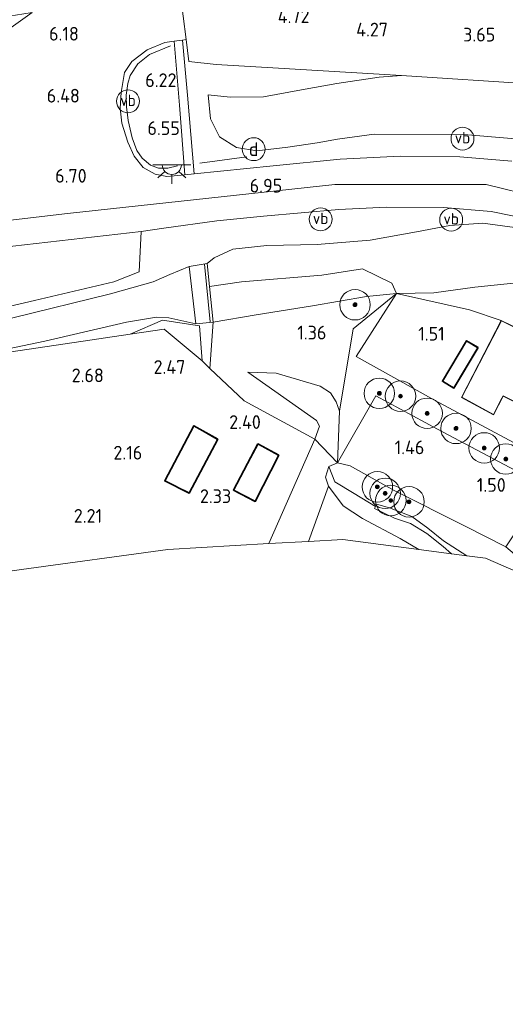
# Model space of a CAD drawing. Extents: x 130905 to 137824, y 412333 to 417928.
# Tile 271 of 313: x 137169 to 137232, y 416294 to 416423. Entities that reach past the tile are written whole.
import ezdxf
from ezdxf.enums import TextEntityAlignment as Align
from ezdxf.lldxf.tags import DXFTag

# ---------------------------------------------------------------- set-up
doc = ezdxf.new("R2010")
doc.units = 0
for name, color, linetype, lineweight in [('B-ME-BV-GELEIDECONSTRUCTIE_GELEIDEBARRIER-G', 210, 'BV-GELEIDEBARRIER', 18), ('B-ME-GR-BOOM-S', 90, 'Continuous', 25), ('B-ME-GR-GRAS-GV', 60, 'Continuous', 13), ('B-ME-GR-HAAG-G', 90, 'GR-HAAG1', 13), ('B-ME-GR-STRUIK-GV', 90, 'Continuous', 13), ('B-ME-GW-TALUD_KRUIN-G', 90, 'Continuous', 18), ('B-ME-GW-TALUD_TEEN-G', 90, 'Continuous', 18), ('B-ME-IE-MEUBILAIR_DIJKPAAL-S', 7, 'Continuous', 25), ('B-ME-IE-MEUBILAIR_WEGMEUBILAIR-S', 7, 'Continuous', 25), ('B-ME-IE-TERREINAFSCHEIDING_DOORGANG-G', 210, 'Continuous', 18), ('B-ME-IE-TERREINAFSCHEIDING_KUNSTMATIG_HEKWERK-G', 20, 'IE-TERREINAFSCHEIDING-KUNSTMATIG', 18), ('B-ME-KG-GRENS_OPNAME-G', 210, 'KG-OPNAME', 18), ('B-ME-KG-KADASTRAAL_DAKRAND-G', 170, 'Continuous', 18), ('B-ME-KL-ET_LS_OV_LICHTPUNT-S', 190, 'Continuous', 25), ('B-ME-OG-BEBOUWING_SCHUUR-GV', 7, 'Continuous', 35), ('B-ME-OG-BEBOUWING_WONINGBOUW-GV', 7, 'Continuous', 18), ('B-ME-OG-TERREIN_BEDRIJVENTERREIN-GV', 7, 'Continuous', 18), ('B-ME-OG-TERREIN_BEGRAAFPLAATS-GV', 7, 'Continuous', 18), ('B-ME-OG-TERREIN_GROEN-GV', 7, 'Continuous', 18), ('B-ME-OG-TERREIN_GROEN_TUIN-GV', 7, 'Continuous', 18), ('B-ME-OG-WATER_GREPPEL-G', 160, 'Continuous', 18), ('B-ME-OG-WATER_SLOOT-G', 120, 'Continuous', 18), ('B-ME-OG-WATER_SLOOT-GV', 120, 'Continuous', 18), ('B-ME-OG-WEG_TRAP-GV', 7, 'Continuous', 18), ('B-ME-VH-VERHARDING_ASFALT-GV', 252, 'Continuous', 18), ('B-ME-VH-VERHARDING_STRAATBAKSTEEN-GV', 252, 'Continuous', 18), ('B-ME-VH-VERHARDING_TEGEL-GV', 252, 'Continuous', 18), ('B-ME-WH-WINTERBED-G', 150, 'WH-WINTERBED', 18), ('X-XX-AL-HOOGTELABEL-S', 7, 'Continuous', 25)]:
    doc.layers.add(name, color=color, linetype=linetype, lineweight=lineweight)
doc.styles.add('NLCS-ISO', font='NLCS-ISO.ttf')
doc.styles.add('NLCS-ISO-ANNOTATIVE-T18', font='NLCS-ISO.ttf', dxfattribs={"height": 1.8})
doc.styles.get("Standard").update_dxf_attribs({"font": 'arial.ttf'})
doc.linetypes.add('BV-GELEIDEBARRIER', pattern='A,10,-3,[109,NLCS.SHX,S=1,R=0,X=0,Y=0],-3', length=16)
doc.linetypes.add('GR-HAAG1', pattern='A,6,[176,NLCS.SHX,S=0.125,R=0,X=0,Y=0],-2', length=8)
doc.linetypes.add('IE-TERREINAFSCHEIDING-KUNSTMATIG', pattern='A,4,[82,NLCS.SHX,S=0.75,R=90,X=0,Y=0],4,-2', length=10)
tags = doc.linetypes.add('KG-OPNAME', pattern='A,5.5,-2,["O",Standard,S=1.8,R=0,X=-0.5,Y=-0.9],-2,5.5,-2,[5,NLCS.SHX,S=0.75,R=0,X=0,Y=0],-2', length=19).pattern_tags.tags
tags[6] = DXFTag(74, 10)
tags = doc.linetypes.add('WH-WINTERBED', pattern='A,6,-3.5,["WB",Standard,S=1.8,R=0,X=-1.5,Y=-0.9],-3.5,6,-3.5,6,-3.5,6,-3.5,6,-3.5', length=51).pattern_tags.tags
tags[6] = DXFTag(74, 10)

# ---------------------------------------------------------------- blocks, each defined once
blk = doc.blocks.new('SAL-HOOGTELABEL-SO')
at = {"color": 0, "linetype": 'ByBlock', "lineweight": -2, "style": 'NLCS-ISO-ANNOTATIVE-T18'}
blk.add_attdef('HOOGTE', text='', height=1.8, dxfattribs=at).set_placement((2.79, 0), align=Align.RIGHT)
blk = doc.blocks.new('SGR-BOOM_01-SO')
at = {"linetype": 'ByBlock', "lineweight": 18}
h = blk.add_hatch(color=0, dxfattribs=at)
h.dxf.hatch_style = 1
edge = h.paths.add_edge_path()
edge.add_arc((0, 0), 0.25, 0, 360)
at = {"color": 0, "linetype": 'ByBlock', "lineweight": 18}
for radius in [2, 0.25]:
    blk.add_circle((0, 0), radius, dxfattribs=at)
blk = doc.blocks.new('SIE-DIJKPAAL-SO')
at = {"color": 0, "linetype": 'ByBlock', "lineweight": 18}
blk.add_circle((0, 0), 1.5, dxfattribs=at)
at = {"color": 0, "linetype": 'ByBlock', "lineweight": 18, "style": 'NLCS-ISO'}
blk.add_text('d', height=1.8, dxfattribs=at).set_placement((0, 0), align=Align.MIDDLE_CENTER)
blk = doc.blocks.new('SKL-ET_OV_LICHTPUNT-SO')
at = {"color": 0, "linetype": 'ByBlock', "lineweight": 18}
for points in [[(-1.25, 0), (-2.5, 0)], [(1.25, 0), (2.5, 0)], [(-0.92, -0.85), (-1.83, -1.7)], [(0, -1.25), (0, -2.5)], [(0.92, -0.85), (1.83, -1.7)]]:
    blk.add_lwpolyline(points, dxfattribs=at)
blk.add_lwpolyline([(0, 0), (1.25, 0, -1), (-1.25, 0)], format="xyb", close=True, dxfattribs=at)
blk = doc.blocks.new('SIE-WEG_PAAL_VERKEERSBORD-SO')
at = {"color": 0, "linetype": 'ByBlock', "lineweight": 18}
blk.add_circle((0, 0), 1.5, dxfattribs=at)
at = {"color": 0, "linetype": 'ByBlock', "lineweight": 18, "style": 'NLCS-ISO'}
blk.add_text('vb', height=1.5, dxfattribs=at).set_placement((0, 0.13), align=Align.MIDDLE_CENTER)

msp = doc.modelspace()

# ---------------------------------------------------------------- linework, layer by layer
at = {"layer": 'B-ME-BV-GELEIDECONSTRUCTIE_GELEIDEBARRIER-G'}
for points in [[(137189.235, 416403.938, 6.948), (137187.986, 416403.655, 6.948), (137186.754, 416403.635, 6.948), (137185.724, 416404.021, 6.935), (137184.636, 416404.945, 6.948), (137183.927, 416405.963, 6.872), (137183.3, 416407.642, 6.748), (137182.775, 416409.877, 6.722), (137182.562, 416411.695, 6.572), (137182.547, 416413.212, 6.498), (137182.727, 416414.737, 6.51), (137183.068, 416415.803, 6.46), (137184.069, 416417.322, 6.335), (137185.566, 416418.569, 6.198), (137188.338, 416419.687, 6.022)], [(137198.34, 416405.154, 6.96), (137192.163, 416404.311, 6.898)]]:
    msp.add_polyline3d(points, dxfattribs=at)
at = {"layer": 'B-ME-GR-GRAS-GV'}
for points in [[(137190.198, 416402.764, 6.994), (137187.857, 416402.543, 6.94), (137186.336, 416402.855, 6.88), (137184.739, 416403.72, 6.859), (137183.562, 416405.234, 6.742), (137182.763, 416407.07, 6.643), (137181.958, 416409.545, 6.526), (137181.72, 416411.505, 6.487), (137181.85, 416413.558, 6.376), (137182.289, 416416.191, 6.271), (137183.258, 416417.626, 6.175), (137185.291, 416419.159, 5.983), (137187.575, 416420.107, 5.917), (137188.821, 416420.306, 5.857), (137189.533, 416411.893, 6.16)], [(137260.596, 416413.244, 4.302), (137259.906, 416404.789, 7.071), (137250.852, 416405.57, 6.83), (137238.777, 416407.062, 7.09), (137226.775, 416408.05, 7.21), (137215.017, 416408.128, 7.055), (137210.215, 416407.472, 7.025), (137207.568, 416406.953, 7.008), (137203.701, 416406.388, 7.004), (137199.641, 416405.929, 7.138), (137196.97, 416406.347, 6.961), (137194.743, 416407.744, 6.576), (137193.59, 416410.123, 6.238), (137193.286, 416413.26, 5.906), (137196.174, 416412.974, 5.773), (137200.525, 416413.02, 5.224), (137205.513, 416413.924, 4.795), (137210.143, 416414.73, 4.552), (137215.705, 416415.586, 4.303), (137218.638, 416415.808, 4.189), (137236.066, 416414.669, 4.069), (137250.67, 416413.843, 3.892)], [(137190.784, 416390.735, 6.264), (137191.645, 416383.248, 2.955), (137188.107, 416384.006, 3.438), (137186.501, 416384.118, 3.6), (137182.552, 416383.458, 3.675), (137171.858, 416380.952, 3.663), (137159.702, 416378.413, 3.675), (137142.724, 416376.095, 3.996), (137131.593, 416374.366, 4.035), (137120.511, 416373.022, 3.93), (137116.756, 416372.48, 3.792), (137126.558, 416374.743, 4.448), (137131.972, 416375.864, 4.581), (137136.389, 416377.055, 4.86), (137152.634, 416380.531, 5.793), (137167.668, 416384.042, 6.189), (137180.489, 416387.191, 6.225), (137186.077, 416388.745, 6.237), (137188.233, 416389.708, 6.294)], [(137188.107, 416384.006, 3.438), (137191.645, 416383.248, 2.955), (137193.925, 416383.468, 2.76), (137193.495, 416377.364, 2.481), (137192.508, 416378.405, 2.532), (137192.142, 416382.954, 2.957), (137187.31, 416383.737, 3.382), (137183.052, 416381.886, 3.307), (137174.539, 416380.614, 3.66), (137159.702, 416378.413, 3.675), (137171.858, 416380.952, 3.663), (137182.552, 416383.458, 3.675), (137186.501, 416384.118, 3.6)], [(137224.088, 416354.059, 0.612), (137225.158, 416353.088, 0.612), (137220.884, 416353.653, 1.578), (137218.468, 416355.097, 1.578), (137213.496, 416357.706, 1.623), (137210.973, 416359.38, 1.659), (137209.054, 416361.933, 1.611), (137208.658, 416363.117, 1.605), (137209.111, 416364.513, 1.473), (137209.876, 416362.504, 1.062), (137212.395, 416360.996, 0.875), (137215.206, 416359.3, 0.624), (137215.081, 416359.021, 0.612), (137217.707, 416357.741, 0.612), (137219.793, 416357.071, 0.612), (137221.937, 416355.731, 0.612)], [(137217.649, 416361.397, 1.323), (137226.964, 416356.687, 1.353), (137232.294, 416353.987, 1.287), (137234.299, 416352.296, 1.428), (137235.974, 416349.752, 1.636), (137229.623, 416352.499, 0.876), (137227.174, 416352.822, 0.612), (137224.144, 416354.794, 0.612), (137222.093, 416356.447, 0.612), (137219.962, 416357.954, 0.612), (137217.06, 416359.117, 0.612), (137215.333, 416359.585, 0.612), (137215.206, 416359.3, 0.624), (137212.395, 416360.996, 0.875), (137209.876, 416362.504, 1.062), (137209.111, 416364.513, 1.473), (137210.25, 416365.021, 1.353), (137211.886, 416364.604, 1.308)]]:
    msp.add_polyline3d(points, close=True, dxfattribs=at)
for points in [[(137233.078, 416404.545, 7.423), (137226.269, 416405.124, 7.408), (137218.467, 416405.22, 7.303), (137210.576, 416404.832, 7.219), (137201.796, 416403.957, 7.123), (137191.429, 416402.897, 6.982), (137190.586, 416413.235, 6.028), (137189.928, 416420.423, 5.815), (137190.38, 416420.526, 5.785), (137190.763, 416417.645, 5.929), (137194.32, 416417.263, 5.659), (137201.757, 416416.784, 4.963), (137218.638, 416415.808, 4.189), (137215.705, 416415.586, 4.303), (137210.143, 416414.73, 4.552), (137205.513, 416413.924, 4.795), (137200.525, 416413.02, 5.224), (137196.174, 416412.974, 5.773), (137193.286, 416413.26, 5.906), (137193.59, 416410.123, 6.238), (137194.743, 416407.744, 6.576), (137196.97, 416406.347, 6.961), (137199.641, 416405.929, 7.138), (137203.701, 416406.388, 7.004), (137207.568, 416406.953, 7.008), (137210.215, 416407.472, 7.025), (137215.017, 416408.128, 7.055), (137226.775, 416408.05, 7.21), (137238.777, 416407.062, 7.09)], [(137156.662, 416383.067, 6.27), (137170.518, 416386.284, 6.62), (137180.903, 416388.728, 6.658), (137184.215, 416390.074, 6.695), (137184.483, 416395.339, 6.72), (137187.474, 416395.779, 6.693), (137194.414, 416396.731, 6.768), (137200.53, 416397.37, 6.768), (137210.418, 416398.222, 6.852), (137216.654, 416398.536, 6.852), (137224.109, 416398.493, 6.921), (137230.392, 416397.96, 6.945), (137239.192, 416396.193, 6.945), (137246.075, 416394.361, 6.969), (137253.2, 416391.831, 7.038), (137260.818, 416388.352, 7.122), (137269.759, 416383.737, 7.221), (137282.144, 416378.176, 7.194), (137292.982, 416373.989, 7.155), (137306.16, 416369.439, 7.116), (137318.663, 416366.102, 7.077)], [(137314.434, 416366.314, 7.098), (137302.427, 416369.404, 7.146), (137291.56, 416373.185, 7.161), (137276.355, 416379.415, 7.119), (137263.143, 416385.807, 7.119), (137252.747, 416391.105, 6.864), (137244.388, 416393.792, 6.783), (137236.056, 416395.537, 6.735), (137229.286, 416396.436, 6.891), (137224.97, 416396.11, 6.762), (137220.61, 416395.29, 6.561), (137214.516, 416394.196, 6.363), (137207.582, 416393.655, 6.321), (137200.984, 416393.526, 6.489), (137196.522, 416393.033, 6.66), (137194.041, 416391.895, 6.528), (137193.135, 416391.162, 6.075), (137190.784, 416390.735, 6.264), (137188.233, 416389.708, 6.294), (137186.077, 416388.745, 6.237), (137180.489, 416387.191, 6.225), (137167.668, 416384.042, 6.189)], [(137233.31, 416388.567, 2.679), (137228.219, 416388.053, 2.487), (137222.839, 416387.313, 2.415), (137217.975, 416387.207, 2.246), (137217.353, 416388.577, 3.321), (137213.502, 416390.447, 4.271), (137208.158, 416389.633, 4.421), (137197.646, 416388.765, 4.596), (137193.446, 416388.131, 4.558), (137193.135, 416391.162, 6.075), (137194.041, 416391.895, 6.528), (137196.522, 416393.033, 6.66), (137200.984, 416393.526, 6.489), (137207.582, 416393.655, 6.321), (137214.516, 416394.196, 6.363), (137220.61, 416395.29, 6.561), (137224.97, 416396.11, 6.762), (137229.286, 416396.436, 6.891), (137236.056, 416395.537, 6.735)], [(137235.479, 416381.836, 2.292), (137231.688, 416383.689, 2.226), (137227.547, 416385.059, 2.321), (137217.975, 416387.207, 2.246), (137222.839, 416387.313, 2.415), (137228.219, 416388.053, 2.487), (137233.31, 416388.567, 2.679)], [(137237.204, 416362.087, 1.633), (137223.326, 416369.445, 1.645), (137215.248, 416373.797, 1.47), (137210.25, 416365.021, 1.353), (137210.484, 416371.805, 1.209), (137212.291, 416382.577, 1.584), (137217.975, 416387.207, 2.246), (137212.662, 416378.934, 1.441), (137222.959, 416373.236, 1.428), (137238.855, 416364.719, 1.678)]]:
    msp.add_polyline3d(points, dxfattribs=at)
at = {"layer": 'B-ME-GR-HAAG-G'}
msp.add_polyline3d([(137235.224, 416358.354, 1.545), (137237.204, 416362.087, 1.633), (137223.326, 416369.445, 1.645), (137215.248, 416373.797, 1.47), (137210.25, 416365.021, 1.353)], dxfattribs=at)
at = {"layer": 'B-ME-GR-STRUIK-GV'}
for points in [[(137199.566, 416384.397, 2.667), (137193.925, 416383.468, 2.76), (137193.446, 416388.131, 4.558), (137197.646, 416388.765, 4.596), (137208.158, 416389.633, 4.421), (137213.502, 416390.447, 4.271), (137217.353, 416388.577, 3.321), (137217.975, 416387.207, 2.246), (137214.046, 416386.808, 2.304), (137206.947, 416385.607, 2.493)], [(137212.291, 416382.577, 1.584), (137210.484, 416371.805, 1.209), (137210.063, 416372.989, 1.197), (137209.301, 416374.179, 1.184), (137207.95, 416375.062, 1.222), (137202.202, 416376.766, 1.634), (137198.464, 416376.913, 2.172), (137207.493, 416370.556, 2.172), (137207.868, 416369.825, 2.197), (137207.26, 416368.101, 2.334), (137198.001, 416373.128, 2.487), (137193.495, 416377.364, 2.481), (137193.925, 416383.468, 2.76), (137199.566, 416384.397, 2.667), (137206.947, 416385.607, 2.493), (137214.046, 416386.808, 2.304), (137217.975, 416387.207, 2.246)], [(137192.142, 416382.954, 2.957), (137192.508, 416378.405, 2.532), (137187.486, 416382.531, 2.982), (137183.052, 416381.886, 3.307), (137187.31, 416383.737, 3.382)], [(137210.484, 416371.805, 1.209), (137210.25, 416365.021, 1.353), (137207.26, 416368.101, 2.334), (137207.868, 416369.825, 2.197), (137207.493, 416370.556, 2.172), (137198.464, 416376.913, 2.172), (137202.202, 416376.766, 1.634), (137207.95, 416375.062, 1.222), (137209.301, 416374.179, 1.184), (137210.063, 416372.989, 1.197)]]:
    msp.add_polyline3d(points, close=True, dxfattribs=at)
at = {"layer": 'B-ME-GW-TALUD_KRUIN-G'}
for points in [[(137259.906, 416404.789, 7.071), (137250.852, 416405.57, 6.83), (137238.777, 416407.062, 7.09), (137226.775, 416408.05, 7.21), (137215.017, 416408.128, 7.055), (137210.215, 416407.472, 7.025), (137207.568, 416406.953, 7.008), (137203.701, 416406.388, 7.004), (137199.641, 416405.929, 7.138), (137196.97, 416406.347, 6.961), (137194.743, 416407.744, 6.576), (137193.59, 416410.123, 6.238), (137193.286, 416413.26, 5.906)], [(137314.434, 416366.314, 7.098), (137302.427, 416369.404, 7.146), (137291.56, 416373.185, 7.161), (137276.355, 416379.415, 7.119), (137263.143, 416385.807, 7.119), (137252.747, 416391.105, 6.864), (137244.388, 416393.792, 6.783), (137236.056, 416395.537, 6.735), (137229.286, 416396.436, 6.891), (137224.97, 416396.11, 6.762), (137220.61, 416395.29, 6.561), (137214.516, 416394.196, 6.363), (137207.582, 416393.655, 6.321), (137200.984, 416393.526, 6.489), (137196.522, 416393.033, 6.66), (137194.041, 416391.895, 6.528), (137193.135, 416391.162, 6.075)], [(137131.972, 416375.864, 4.581), (137136.389, 416377.055, 4.86), (137152.634, 416380.531, 5.793), (137167.668, 416384.042, 6.189), (137180.489, 416387.191, 6.225), (137186.077, 416388.745, 6.237), (137188.233, 416389.708, 6.294), (137190.784, 416390.735, 6.264)], [(137207.26, 416368.101, 2.334), (137207.868, 416369.825, 2.197), (137207.493, 416370.556, 2.172), (137198.464, 416376.913, 2.172), (137202.202, 416376.766, 1.634), (137207.95, 416375.062, 1.222), (137209.301, 416374.179, 1.184), (137210.063, 416372.989, 1.197), (137210.484, 416371.805, 1.209), (137210.25, 416365.021, 1.353)], [(137201.25, 416354.419, 2.31), (137207.26, 416368.101, 2.334)]]:
    msp.add_polyline3d(points, dxfattribs=at)
at = {"layer": 'B-ME-GW-TALUD_TEEN-G'}
for points in [[(137218.638, 416415.808, 4.189), (137215.705, 416415.586, 4.303), (137210.143, 416414.73, 4.552), (137205.513, 416413.924, 4.795), (137200.525, 416413.02, 5.224), (137196.174, 416412.974, 5.773), (137193.286, 416413.26, 5.906)], [(137260.596, 416413.244, 4.302), (137250.67, 416413.843, 3.892), (137236.066, 416414.669, 4.069), (137218.638, 416415.808, 4.189)], [(137248.458, 416385.14, 2.805), (137243.43, 416386.881, 2.715), (137239.56, 416387.782, 2.712), (137236.561, 416388.003, 2.63), (137233.31, 416388.567, 2.679), (137228.219, 416388.053, 2.487), (137222.839, 416387.313, 2.415), (137217.975, 416387.207, 2.246), (137214.046, 416386.808, 2.304), (137206.947, 416385.607, 2.493), (137199.566, 416384.397, 2.667), (137193.925, 416383.468, 2.76)], [(137159.702, 416378.413, 3.675), (137171.858, 416380.952, 3.663), (137182.552, 416383.458, 3.675), (137186.501, 416384.118, 3.6), (137188.107, 416384.006, 3.438), (137191.645, 416383.248, 2.955)], [(137209.054, 416361.933, 1.611), (137206.423, 416354.714, 1.905)]]:
    msp.add_polyline3d(points, dxfattribs=at)
at = {"layer": 'B-ME-IE-TERREINAFSCHEIDING_DOORGANG-G'}
msp.add_polyline3d([(137189.534, 416427.328, 5.932), (137189.614, 416426.675, 5.809), (137190.38, 416420.526, 5.785)], dxfattribs=at)
at = {"layer": 'B-ME-IE-TERREINAFSCHEIDING_KUNSTMATIG_HEKWERK-G'}
for points in [[(137218.638, 416415.808, 4.189), (137201.757, 416416.784, 4.963), (137194.32, 416417.263, 5.659), (137190.763, 416417.645, 5.929), (137190.38, 416420.526, 5.785)], [(137192.774, 416391.05, 5.999), (137193.548, 416383.519, 2.84)], [(137244.083, 416361.771, 2.041), (137238.855, 416364.719, 1.678), (137222.959, 416373.236, 1.428), (137212.662, 416378.934, 1.441), (137217.975, 416387.207, 2.246), (137227.547, 416385.059, 2.321), (137231.688, 416383.689, 2.226)], [(137159.702, 416378.413, 3.675), (137174.539, 416380.614, 3.66), (137183.052, 416381.886, 3.307), (137187.486, 416382.531, 2.982), (137192.508, 416378.405, 2.532), (137193.495, 416377.364, 2.481), (137198.001, 416373.128, 2.487), (137207.26, 416368.101, 2.334)]]:
    msp.add_polyline3d(points, dxfattribs=at)
at = {"layer": 'B-ME-KG-GRENS_OPNAME-G'}
msp.add_polyline3d([(137235.974, 416349.752, 1.636), (137229.623, 416352.499, 0.876), (137227.174, 416352.822, 0.612), (137225.158, 416353.088, 0.612), (137220.884, 416353.653, 1.578), (137210.913, 416354.969, 1.872), (137206.423, 416354.714, 1.905), (137201.25, 416354.419, 2.31), (137187.986, 416353.664, 2.499), (137168.802, 416351.005, 2.277), (137153.316, 416348.859, 2.322)], dxfattribs=at)
at = {"layer": 'B-ME-KG-KADASTRAAL_DAKRAND-G'}
for points in [[(137231.71, 416383.623, 4.635), (137226.547, 416373.613, 4.755), (137230.681, 416371.353, 5.091), (137231.764, 416373.48, 5.235), (137231.945, 416373.81, 5.607), (137241.749, 416368.843, 5.607), (137245.745, 416376.501, 5.607), (137241.306, 416378.678, 5.61), (137240.417, 416376.96, 5.61), (137234.885, 416379.762, 5.61), (137234.375, 416378.824, 5.61), (137234.242, 416378.887, 5.13), (137233.875, 416379.047, 5.13), (137234.023, 416379.318, 4.947), (137235.41, 416381.814, 4.866)], [(137225.484, 416374.881, 2.686), (137224.06, 416375.727, 2.486), (137227.163, 416380.949, 2.499), (137228.587, 416380.103, 2.686)], [(137191.427, 416369.799, 5.973), (137187.644, 416362.664, 5.973), (137190.784, 416361.111, 5.973), (137194.461, 416368.076, 5.973)], [(137199.819, 416367.423, 5.169), (137196.651, 416361.467, 5.169), (137199.416, 416360.012, 5.169), (137202.471, 416365.993, 5.169)]]:
    msp.add_polyline3d(points, close=True, dxfattribs=at)
at = {"layer": 'B-ME-OG-BEBOUWING_SCHUUR-GV'}
for points in [[(137228.656, 416380.12, 1.886), (137225.501, 416374.812, 1.399), (137223.991, 416375.71, 1.336), (137227.146, 416381.018, 1.886)], [(137194.528, 416368.095, 2.583), (137190.805, 416361.045, 2.457), (137187.575, 416362.642, 2.511), (137191.407, 416369.868, 2.565)], [(137202.538, 416366.014, 2.625), (137199.438, 416359.944, 2.598), (137196.583, 416361.446, 2.598), (137199.799, 416367.491, 2.643)]]:
    msp.add_polyline3d(points, close=True, dxfattribs=at)
at = {"layer": 'B-ME-OG-BEBOUWING_WONINGBOUW-GV'}
msp.add_polyline3d([(137233.945, 416379.071, 2.205), (137234.354, 416378.89, 2.205), (137234.864, 416379.828, 2.205), (137240.396, 416377.027, 2.187), (137241.284, 416378.744, 2.187), (137245.813, 416376.523, 2.145), (137241.77, 416368.776, 1.983), (137231.965, 416373.744, 1.941), (137230.702, 416371.284, 1.857), (137226.48, 416373.593, 1.857), (137231.688, 416383.689, 2.226), (137235.479, 416381.836, 2.292)], close=True, dxfattribs=at)
at = {"layer": 'B-ME-OG-TERREIN_BEDRIJVENTERREIN-GV'}
msp.add_polyline3d([(137298.133, 416433.992, 3.702), (137297.195, 416420.636, 4.116), (137261.428, 416423.457, 4.098), (137260.596, 416413.244, 4.302), (137250.67, 416413.843, 3.892), (137236.066, 416414.669, 4.069), (137218.638, 416415.808, 4.189), (137201.757, 416416.784, 4.963), (137194.32, 416417.263, 5.659), (137190.763, 416417.645, 5.929), (137190.38, 416420.526, 5.785), (137189.614, 416426.675, 5.809)], dxfattribs=at)
for points in [[(137198.001, 416373.128, 2.487), (137207.26, 416368.101, 2.334), (137201.25, 416354.419, 2.31), (137187.986, 416353.664, 2.499), (137168.802, 416351.005, 2.277), (137153.316, 416348.859, 2.322), (137153.116, 416350.511, 2.322), (137113.355, 416347.86, 2.628), (137112.935, 416355.172, 3.249), (137069.91, 416352.829, 3.447), (137105.948, 416378.418, 4.066), (137115.672, 416379.475, 4.182), (137115.748, 416378.986, 4.093), (137116.712, 416372.766, 3.808), (137116.756, 416372.48, 3.792), (137120.511, 416373.022, 3.93), (137131.593, 416374.366, 4.035), (137142.724, 416376.095, 3.996), (137159.702, 416378.413, 3.675), (137174.539, 416380.614, 3.66), (137183.052, 416381.886, 3.307), (137187.486, 416382.531, 2.982), (137192.508, 416378.405, 2.532), (137193.495, 416377.364, 2.481)], [(137187.575, 416362.642, 2.511), (137190.805, 416361.045, 2.457), (137194.528, 416368.095, 2.583), (137191.407, 416369.868, 2.565)], [(137196.583, 416361.446, 2.598), (137199.438, 416359.944, 2.598), (137202.538, 416366.014, 2.625), (137199.799, 416367.491, 2.643)]]:
    msp.add_polyline3d(points, close=True, dxfattribs=at)
at = {"layer": 'B-ME-OG-TERREIN_BEGRAAFPLAATS-GV'}
msp.add_polyline3d([(137235.224, 416358.354, 1.545), (137232.294, 416353.987, 1.287), (137226.964, 416356.687, 1.353), (137217.649, 416361.397, 1.323), (137211.886, 416364.604, 1.308), (137210.25, 416365.021, 1.353), (137215.248, 416373.797, 1.47), (137223.326, 416369.445, 1.645), (137237.204, 416362.087, 1.633)], close=True, dxfattribs=at)
at = {"layer": 'B-ME-OG-TERREIN_GROEN-GV'}
for points in [[(137206.423, 416354.714, 1.905), (137201.25, 416354.419, 2.31), (137207.26, 416368.101, 2.334), (137210.25, 416365.021, 1.353), (137209.111, 416364.513, 1.473), (137208.658, 416363.117, 1.605), (137209.054, 416361.933, 1.611)], [(137218.468, 416355.097, 1.578), (137220.884, 416353.653, 1.578), (137210.913, 416354.969, 1.872), (137206.423, 416354.714, 1.905), (137209.054, 416361.933, 1.611), (137210.973, 416359.38, 1.659), (137213.496, 416357.706, 1.623)]]:
    msp.add_polyline3d(points, close=True, dxfattribs=at)
at = {"layer": 'B-ME-OG-TERREIN_GROEN_TUIN-GV'}
for points in [[(137231.688, 416383.689, 2.226), (137226.48, 416373.593, 1.857), (137230.702, 416371.284, 1.857), (137231.965, 416373.744, 1.941), (137241.77, 416368.776, 1.983), (137245.813, 416376.523, 2.145), (137250.041, 416374.691, 2.145), (137246.33, 416366.324, 2.111), (137245.317, 416364.235, 2.149), (137244.083, 416361.771, 2.041), (137238.855, 416364.719, 1.678), (137222.959, 416373.236, 1.428), (137212.662, 416378.934, 1.441), (137217.975, 416387.207, 2.246), (137227.547, 416385.059, 2.321)], [(137223.991, 416375.71, 1.336), (137225.501, 416374.812, 1.399), (137228.656, 416380.12, 1.886), (137227.146, 416381.018, 1.886)]]:
    msp.add_polyline3d(points, close=True, dxfattribs=at)
at = {"layer": 'B-ME-OG-WATER_GREPPEL-G'}
msp.add_polyline3d([(137209.876, 416362.504, 1.062), (137212.395, 416360.996, 0.875), (137215.206, 416359.3, 0.624)], dxfattribs=at)
at = {"layer": 'B-ME-OG-WATER_SLOOT-G'}
for points in [[(137209.111, 416364.513, 1.473), (137208.658, 416363.117, 1.605), (137209.054, 416361.933, 1.611), (137210.973, 416359.38, 1.659), (137213.496, 416357.706, 1.623), (137218.468, 416355.097, 1.578), (137220.884, 416353.653, 1.578)], [(137235.974, 416349.752, 1.636), (137234.299, 416352.296, 1.428), (137232.294, 416353.987, 1.287), (137226.964, 416356.687, 1.353), (137217.649, 416361.397, 1.323), (137211.886, 416364.604, 1.308), (137210.25, 416365.021, 1.353), (137209.111, 416364.513, 1.473)]]:
    msp.add_polyline3d(points, dxfattribs=at)
at = {"layer": 'B-ME-OG-WATER_SLOOT-GV'}
msp.add_polyline3d([(137224.144, 416354.794, 0.612), (137227.174, 416352.822, 0.612), (137225.158, 416353.088, 0.612), (137224.088, 416354.059, 0.612), (137221.937, 416355.731, 0.612), (137219.793, 416357.071, 0.612), (137217.707, 416357.741, 0.612), (137215.081, 416359.021, 0.612), (137215.206, 416359.3, 0.624), (137215.333, 416359.585, 0.612), (137217.06, 416359.117, 0.612), (137219.962, 416357.954, 0.612), (137222.093, 416356.447, 0.612)], close=True, dxfattribs=at)
at = {"layer": 'B-ME-OG-WEG_TRAP-GV'}
msp.add_polyline3d([(137193.925, 416383.468, 2.76), (137191.645, 416383.248, 2.955), (137190.784, 416390.735, 6.264), (137193.135, 416391.162, 6.075), (137193.446, 416388.131, 4.558)], close=True, dxfattribs=at)
at = {"layer": 'B-ME-VH-VERHARDING_ASFALT-GV'}
for points in [[(137189.614, 416426.675, 5.809), (137190.38, 416420.526, 5.785), (137189.928, 416420.423, 5.815), (137188.821, 416420.306, 5.857), (137187.575, 416420.107, 5.917), (137185.291, 416419.159, 5.983), (137183.258, 416417.626, 6.175), (137182.289, 416416.191, 6.271), (137181.85, 416413.558, 6.376), (137181.72, 416411.505, 6.487), (137181.958, 416409.545, 6.526), (137182.763, 416407.07, 6.643), (137183.562, 416405.234, 6.742), (137184.739, 416403.72, 6.859), (137186.336, 416402.855, 6.88), (137187.857, 416402.543, 6.94), (137190.198, 416402.764, 6.994), (137191.429, 416402.897, 6.982), (137201.796, 416403.957, 7.123), (137210.576, 416404.832, 7.219), (137218.467, 416405.22, 7.303), (137226.269, 416405.124, 7.408), (137233.078, 416404.545, 7.423)], [(137161.123, 416417.597, 5.881), (137170.217, 416424.055, 6.127)], [(137318.663, 416366.102, 7.077), (137306.16, 416369.439, 7.116), (137292.982, 416373.989, 7.155), (137282.144, 416378.176, 7.194), (137269.759, 416383.737, 7.221), (137260.818, 416388.352, 7.122), (137253.2, 416391.831, 7.038), (137246.075, 416394.361, 6.969), (137239.192, 416396.193, 6.945), (137230.392, 416397.96, 6.945), (137224.109, 416398.493, 6.921), (137216.654, 416398.536, 6.852), (137210.418, 416398.222, 6.852), (137200.53, 416397.37, 6.768), (137194.414, 416396.731, 6.768), (137187.474, 416395.779, 6.693), (137184.483, 416395.339, 6.72), (137158.457, 416392.37, 6.845)]]:
    msp.add_polyline3d(points, dxfattribs=at)
msp.add_polyline3d([(137155.711, 416423.573, 5.17), (137162.687, 416423.455, 5.778), (137168.008, 416423.705, 5.988), (137170.217, 416424.055, 6.127), (137161.123, 416417.597, 5.881), (137154.4, 416418.767, 5.271), (137146.768, 416419.685, 4.398), (137138.846, 416421.315, 3.532), (137139.451, 416425.173, 3.514), (137143.433, 416425.013, 3.951), (137153.026, 416423.869, 4.972)], close=True, dxfattribs=at)
at = {"layer": 'B-ME-VH-VERHARDING_STRAATBAKSTEEN-GV'}
msp.add_polyline3d([(137117.5, 416373.052, 3.864), (137116.712, 416372.766, 3.808), (137115.748, 416378.986, 4.093), (137119.523, 416380.193, 4.273), (137132.348, 416383.582, 5.103), (137142.103, 416385.925, 5.69), (137151.573, 416388.274, 6.178), (137154.633, 416389.5, 6.34), (137158.025, 416391.318, 6.733), (137158.47, 416391.868, 6.733), (137158.457, 416392.37, 6.845), (137184.483, 416395.339, 6.72), (137184.215, 416390.074, 6.695), (137180.903, 416388.728, 6.658), (137170.518, 416386.284, 6.62), (137156.662, 416383.067, 6.27), (137146.665, 416380.637, 5.708), (137136.159, 416378.389, 5.12), (137125.583, 416376.052, 4.52), (137117.615, 416374.105, 3.883), (137117.72, 416373.647, 3.87)], close=True, dxfattribs=at)
at = {"layer": 'B-ME-VH-VERHARDING_TEGEL-GV'}
msp.add_polyline3d([(137191.429, 416402.897, 6.982), (137190.198, 416402.764, 6.994), (137189.533, 416411.893, 6.16), (137188.821, 416420.306, 5.857), (137189.928, 416420.423, 5.815), (137190.586, 416413.235, 6.028)], close=True, dxfattribs=at)
at = {"layer": 'B-ME-WH-WINTERBED-G'}
msp.add_polyline3d([(137124.844, 416391.836, 6.833), (137149.834, 416394.759, 6.853), (137174.824, 416397.683, 6.872), (137209.863, 416401.512, 6.98), (137229.742, 416401.515, 7.145), (137250.053, 416396.52, 7.211), (137275.035, 416385.537, 7.186), (137300.018, 416374.555, 7.16), (137324.98, 416368.028, 7.064), (137349.943, 416361.501, 6.968), (137372.87, 416354.887, 6.483), (137390.851, 416346.981, 6.651), (137414.525, 416331.361, 6.052), (137415.785, 416327.879, 5.971), (137415.938, 416327.069, 6.03), (137423.113, 416323.148, 6.348), (137431.069, 416321.32, 6.36), (137435.298, 416319.58, 6.51), (137463.027, 416301.416, 6.659), (137474.683, 416294.009, 8.163)], dxfattribs=at)

# ---------------------------------------------------------------- block references
at = {"layer": 'B-ME-GR-BOOM-S'}
for p in [(137212.531, 416385.742, 1.912), (137215.712, 416374.123, 1.511), (137218.487, 416373.747, 1.499), (137221.977, 416371.508, 1.499), (137225.769, 416369.525, 1.649), (137229.469, 416366.963, 1.599), (137232.295, 416365.515, 1.549), (137215.463, 416361.853, 1.324), (137216.484, 416361.011, 1.287), (137217.217, 416360.061, 1.262), (137219.609, 416359.897, 1.312)]:
    msp.add_blockref('SGR-BOOM_01-SO', p, dxfattribs=at)
at = {"layer": 'B-ME-IE-MEUBILAIR_DIJKPAAL-S'}
msp.add_blockref('SIE-DIJKPAAL-SO', (137199.247, 416406.135, 7.113), dxfattribs=at)
at = {"layer": 'B-ME-IE-MEUBILAIR_WEGMEUBILAIR-S'}
for p in [(137182.766, 416412.42, 6.489), (137226.615, 416407.523, 7.227), (137208.012, 416396.943, 6.903), (137225.135, 416396.889, 6.933)]:
    msp.add_blockref('SIE-WEG_PAAL_VERKEERSBORD-SO', p, dxfattribs=at)
at = {"layer": 'B-ME-KL-ET_LS_OV_LICHTPUNT-S'}
msp.add_blockref('SKL-ET_OV_LICHTPUNT-SO', (137188.512, 416404.073, 7.029), dxfattribs=at)
at = {"layer": 'X-XX-AL-HOOGTELABEL-S'}
for p, values in [((137203.775, 416422.671, 4.72), {'HOOGTE': '4.72'}), ((137214.061, 416420.92, 4.27), {'HOOGTE': '4.27'}), ((137173.534, 416420.373, 6.182), {'HOOGTE': '6.18'}), ((137228.123, 416420.255, 3.645), {'HOOGTE': '3.65'}), ((137186.333, 416414.281, 6.22), {'HOOGTE': '6.22'}), ((137173.664, 416412.249, 6.482), {'HOOGTE': '6.48'}), ((137186.774, 416407.998, 6.545), {'HOOGTE': '6.55'}), ((137174.555, 416401.748, 6.695), {'HOOGTE': '6.70'}), ((137200.195, 416400.456, 6.95), {'HOOGTE': '6.95'}), ((137205.99, 416381.186, 1.358), {'HOOGTE': '1.36'}), ((137221.5, 416381.038, 1.508), {'HOOGTE': '1.51'}), ((137187.499, 416376.673, 2.47), {'HOOGTE': '2.47'}), ((137176.811, 416375.581, 2.682), {'HOOGTE': '2.68'}), ((137197.388, 416369.454, 2.395), {'HOOGTE': '2.40'}), ((137181.85, 416365.439, 2.158), {'HOOGTE': '2.16'}), ((137218.833, 416366.139, 1.458), {'HOOGTE': '1.46'}), ((137229.499, 416361.209, 1.495), {'HOOGTE': '1.50'}), ((137193.504, 416359.736, 2.332), {'HOOGTE': '2.33'}), ((137176.581, 416357.152, 2.208), {'HOOGTE': '2.21'})]:
    msp.add_blockref('SAL-HOOGTELABEL-SO', p, dxfattribs=at).add_auto_attribs(values)

doc.saveas('drawing.dxf')
